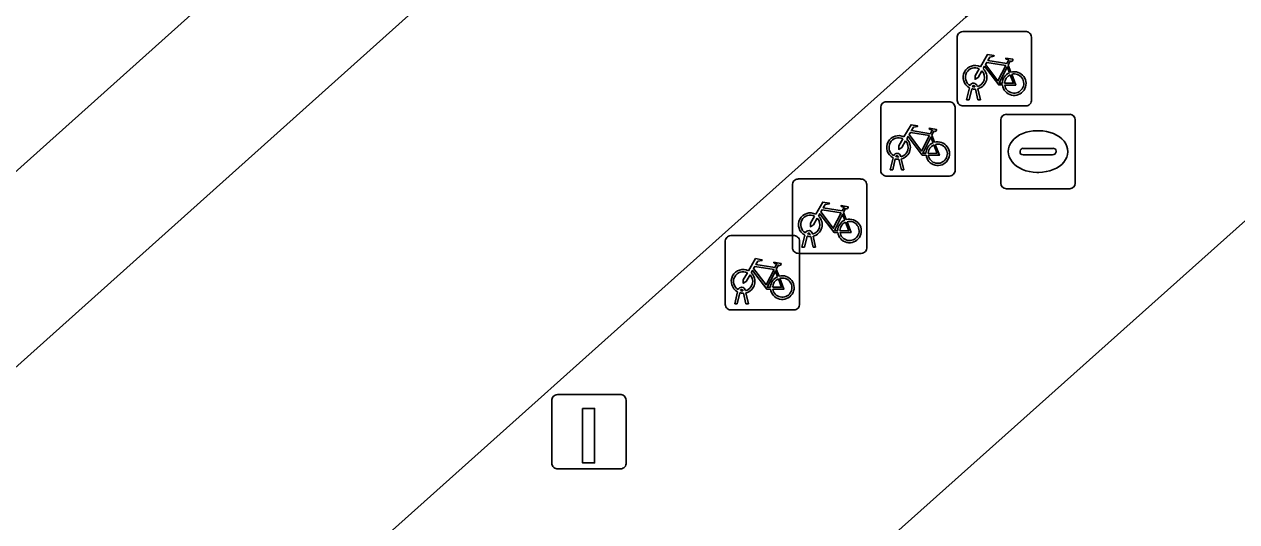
# Model space of a CAD drawing. Extents: x 162172 to 163187, y 382874 to 383685.
# Drawn here: x 162719.9 to 162736.21, y 383324.93 to 383331.62 of the extents above; entities that cross this region are included whole.
import ezdxf

# ---------------------------------------------------------------- set-up
doc = ezdxf.new("R2010")
doc.units = 0
for name, color, linetype in [('IMGEO_Brandkraan', 7, 'Continuous'), ('IMGEO_Fietsenrek', 7, 'Continuous'), ('IMGEO_Laadpaal', 7, 'Continuous'), ('IMGEO_Parkeervlak_open', 7, 'Continuous'), ('IMGEO_Rijbaan_lokaal_open', 7, 'Continuous'), ('IMGEO_Voetpad_open', 7, 'Continuous'), ('IMGEO_Woonerf_open', 7, 'Continuous')]:
    doc.layers.add(name, color=color, linetype=linetype)

msp = doc.modelspace()

# ---------------------------------------------------------------- linework, layer by layer
at = {"layer": 'IMGEO_Brandkraan'}
for p, q in [((162733.037, 383329.484), (162733.037, 383330.336)), ((162733.112, 383330.41), (162733.964, 383330.41)), ((162734.038, 383330.336), (162734.038, 383329.484)), ((162733.525, 383330.19), (162733.55, 383330.19)), ((162733.339, 383329.953), (162733.737, 383329.953)), ((162733.296, 383329.904), (162733.296, 383329.916)), ((162733.734, 383329.867), (162733.336, 383329.867)), ((162733.78, 383329.916), (162733.78, 383329.904)), ((162733.548, 383329.63), (162733.523, 383329.63)), ((162733.964, 383329.41), (162733.112, 383329.41))]:
    msp.add_line(p, q, dxfattribs=at)
for points in [[(162733.037, 383329.484), (162733.037, 383330.336)], [(162733.112, 383330.41), (162733.964, 383330.41)], [(162734.038, 383330.336), (162734.038, 383329.484)], [(162733.964, 383329.41), (162733.112, 383329.41)]]:
    msp.add_lwpolyline(points, dxfattribs=at)
for centre, radius, start, end in [((162733.114, 383330.334), 0.0765, 91.552, 178.448), ((162733.114, 383330.334), 0.0765, 91.552, 178.448), ((162733.962, 383330.334), 0.0765, 1.552, 88.448), ((162733.962, 383330.334), 0.0765, 1.552, 88.448), ((162733.336, 383329.913), 0.0403, 85.8775, 175.7526), ((162733.741, 383329.915), 0.0386, 1.7309, 96.639), ((162733.333, 383329.903), 0.0366, 178.938, 274.7102), ((162733.737, 383329.91), 0.043, 264.8664, 352.4533), ((162733.114, 383329.486), 0.0765, 181.552, 268.448), ((162733.114, 383329.486), 0.0765, 181.552, 268.448), ((162733.962, 383329.486), 0.0765, 271.552, 358.448), ((162733.962, 383329.486), 0.0765, 271.552, 358.448)]:
    msp.add_arc(centre, radius, start, end, dxfattribs=at)
for centre, major_axis, ratio, start_param, end_param in [((162733.524, 383329.91), (-0.387, 0.002), 0.722429, 4.712389, 7.853982), ((162733.549, 383329.91), (-0.39, 0.002), 0.717154, 1.570796, 4.712389)]:
    msp.add_ellipse(centre, major_axis=major_axis, ratio=ratio, start_param=start_param, end_param=end_param, dxfattribs=at)
at = {"layer": 'IMGEO_Fietsenrek'}
for p, q in [((162732.45, 383330.598), (162732.45, 383331.439)), ((162732.45, 383331.439), (162732.45, 383330.598)), ((162732.525, 383331.523), (162733.366, 383331.523)), ((162733.366, 383331.523), (162732.525, 383331.523)), ((162733.45, 383331.448), (162733.45, 383330.607)), ((162733.45, 383330.607), (162733.45, 383331.448)), ((162733.137, 383331.072), (162733.173, 383330.977)), ((162732.577, 383330.607), (162732.616, 383330.767)), ((162732.646, 383330.755), (162732.611, 383330.607)), ((162732.688, 383330.779), (162732.687, 383330.783)), ((162732.729, 383330.607), (162732.695, 383330.749)), ((162732.719, 383330.79), (162732.72, 383330.783)), ((162732.727, 383330.753), (162732.762, 383330.607)), ((162732.611, 383330.607), (162732.577, 383330.607)), ((162732.762, 383330.607), (162732.729, 383330.607)), ((162731.422, 383329.655), (162731.422, 383330.496)), ((162731.422, 383330.496), (162731.422, 383329.655)), ((162731.497, 383330.58), (162732.338, 383330.58)), ((162732.338, 383330.58), (162731.497, 383330.58)), ((162732.422, 383330.505), (162732.422, 383329.664)), ((162732.422, 383329.664), (162732.422, 383330.505)), ((162733.375, 383330.523), (162732.534, 383330.523)), ((162732.534, 383330.523), (162733.375, 383330.523)), ((162732.109, 383330.129), (162732.145, 383330.034)), ((162731.549, 383329.664), (162731.588, 383329.824)), ((162731.618, 383329.812), (162731.583, 383329.664)), ((162731.66, 383329.836), (162731.659, 383329.84)), ((162731.701, 383329.664), (162731.667, 383329.806)), ((162731.691, 383329.847), (162731.692, 383329.84)), ((162731.699, 383329.81), (162731.734, 383329.664)), ((162731.583, 383329.664), (162731.549, 383329.664)), ((162731.734, 383329.664), (162731.701, 383329.664)), ((162730.235, 383328.616), (162730.235, 383329.457)), ((162730.235, 383329.457), (162730.235, 383328.616)), ((162730.31, 383329.541), (162731.151, 383329.541)), ((162731.151, 383329.541), (162730.31, 383329.541)), ((162731.235, 383329.466), (162731.235, 383328.625)), ((162731.235, 383328.625), (162731.235, 383329.466)), ((162732.347, 383329.58), (162731.506, 383329.58)), ((162731.506, 383329.58), (162732.347, 383329.58)), ((162730.922, 383329.09), (162730.958, 383328.995)), ((162730.473, 383328.797), (162730.472, 383328.801)), ((162730.504, 383328.808), (162730.505, 383328.801)), ((162729.331, 383327.855), (162729.331, 383328.696)), ((162729.331, 383328.696), (162729.331, 383327.855)), ((162729.406, 383328.78), (162730.247, 383328.78)), ((162730.247, 383328.78), (162729.406, 383328.78)), ((162730.331, 383328.705), (162730.331, 383327.864)), ((162730.331, 383327.864), (162730.331, 383328.705)), ((162730.362, 383328.625), (162730.401, 383328.785)), ((162730.396, 383328.625), (162730.362, 383328.625)), ((162730.431, 383328.773), (162730.396, 383328.625)), ((162730.514, 383328.625), (162730.48, 383328.767)), ((162730.512, 383328.771), (162730.547, 383328.625)), ((162730.547, 383328.625), (162730.514, 383328.625)), ((162731.16, 383328.541), (162730.319, 383328.541)), ((162730.319, 383328.541), (162731.16, 383328.541)), ((162730.018, 383328.329), (162730.054, 383328.234)), ((162729.458, 383327.864), (162729.497, 383328.024)), ((162729.527, 383328.012), (162729.492, 383327.864)), ((162729.569, 383328.036), (162729.568, 383328.04)), ((162729.61, 383327.864), (162729.576, 383328.006)), ((162729.6, 383328.047), (162729.601, 383328.04)), ((162729.608, 383328.01), (162729.643, 383327.864)), ((162729.492, 383327.864), (162729.458, 383327.864)), ((162729.643, 383327.864), (162729.61, 383327.864)), ((162730.256, 383327.78), (162729.415, 383327.78)), ((162729.415, 383327.78), (162730.256, 383327.78))]:
    msp.add_line(p, q, dxfattribs=at)
for points in [[(162732.763, 383331.049), (162732.858, 383331.213), (162732.944, 383331.199), (162732.946, 383331.19), (162732.89, 383331.179), (162732.863, 383331.134), (162733.119, 383331.093)], [(162733.106, 383331.068), (162732.849, 383331.109), (162732.832, 383331.08), (162732.999, 383330.86), (162733.106, 383331.068)], [(162733.119, 383331.093), (162733.144, 383331.142), (162733.138, 383331.146), (162733.115, 383331.15), (162733.103, 383331.157), (162733.102, 383331.16), (162733.104, 383331.165), (162733.199, 383331.15), (162733.201, 383331.14), (162733.191, 383331.127), (162733.179, 383331.121), (162733.165, 383331.127), (162733.137, 383331.072)], [(162732.784, 383330.997), (162732.732, 383330.907), (162732.692, 383330.882), (162732.693, 383330.929), (162732.748, 383331.023)], [(162733.059, 383330.805), (162733.009, 383330.805), (162732.818, 383331.056), (162732.799, 383331.024)], [(162733.154, 383330.97), (162733.124, 383331.047), (162733.015, 383330.829), (162733.058, 383330.829)], [(162733.088, 383330.829), (162733.208, 383330.828), (162733.164, 383330.942)], [(162733.184, 383330.949), (162733.239, 383330.804), (162733.089, 383330.804)], [(162731.735, 383330.106), (162731.83, 383330.27), (162731.916, 383330.256), (162731.918, 383330.247), (162731.862, 383330.236), (162731.835, 383330.191), (162732.091, 383330.15)], [(162732.031, 383329.862), (162731.981, 383329.862), (162731.79, 383330.113), (162731.771, 383330.081)], [(162732.078, 383330.125), (162731.821, 383330.166), (162731.804, 383330.137), (162731.971, 383329.917), (162732.078, 383330.125)], [(162732.126, 383330.027), (162732.096, 383330.104), (162731.987, 383329.886), (162732.03, 383329.886)], [(162732.091, 383330.15), (162732.116, 383330.199), (162732.11, 383330.203), (162732.087, 383330.207), (162732.075, 383330.214), (162732.074, 383330.217), (162732.076, 383330.222), (162732.171, 383330.207), (162732.173, 383330.197), (162732.163, 383330.184), (162732.151, 383330.178), (162732.137, 383330.184), (162732.109, 383330.129)], [(162731.756, 383330.054), (162731.704, 383329.964), (162731.664, 383329.939), (162731.665, 383329.986), (162731.72, 383330.08)], [(162732.06, 383329.886), (162732.18, 383329.885), (162732.136, 383329.999)], [(162732.156, 383330.006), (162732.211, 383329.861), (162732.061, 383329.861)], [(162730.548, 383329.067), (162730.643, 383329.231), (162730.729, 383329.217), (162730.731, 383329.208), (162730.675, 383329.197), (162730.648, 383329.152), (162730.904, 383329.111)], [(162730.891, 383329.086), (162730.634, 383329.127), (162730.617, 383329.098), (162730.784, 383328.878), (162730.891, 383329.086)], [(162730.904, 383329.111), (162730.929, 383329.16), (162730.923, 383329.164), (162730.9, 383329.168), (162730.888, 383329.175), (162730.887, 383329.178), (162730.889, 383329.183), (162730.984, 383329.168), (162730.986, 383329.158), (162730.976, 383329.145), (162730.964, 383329.139), (162730.95, 383329.145), (162730.922, 383329.09)], [(162730.569, 383329.015), (162730.517, 383328.925), (162730.477, 383328.9), (162730.478, 383328.947), (162730.533, 383329.041)], [(162730.844, 383328.823), (162730.794, 383328.823), (162730.603, 383329.074), (162730.584, 383329.042)], [(162730.939, 383328.988), (162730.909, 383329.065), (162730.8, 383328.847), (162730.843, 383328.847)], [(162730.873, 383328.847), (162730.993, 383328.846), (162730.949, 383328.96)], [(162730.969, 383328.967), (162731.024, 383328.822), (162730.874, 383328.822)], [(162729.644, 383328.306), (162729.739, 383328.47), (162729.825, 383328.456), (162729.827, 383328.447), (162729.771, 383328.436), (162729.744, 383328.391), (162730, 383328.35)], [(162729.94, 383328.062), (162729.89, 383328.062), (162729.699, 383328.313), (162729.68, 383328.281)], [(162729.987, 383328.325), (162729.73, 383328.366), (162729.713, 383328.337), (162729.88, 383328.117), (162729.987, 383328.325)], [(162730.035, 383328.227), (162730.005, 383328.304), (162729.896, 383328.086), (162729.939, 383328.086)], [(162730, 383328.35), (162730.025, 383328.399), (162730.019, 383328.403), (162729.996, 383328.407), (162729.984, 383328.414), (162729.983, 383328.417), (162729.985, 383328.422), (162730.08, 383328.407), (162730.082, 383328.397), (162730.072, 383328.384), (162730.06, 383328.378), (162730.046, 383328.384), (162730.018, 383328.329)], [(162729.665, 383328.254), (162729.613, 383328.164), (162729.573, 383328.139), (162729.574, 383328.186), (162729.629, 383328.28)], [(162729.969, 383328.086), (162730.089, 383328.085), (162730.045, 383328.199)], [(162730.065, 383328.206), (162730.12, 383328.061), (162729.97, 383328.061)]]:
    msp.add_lwpolyline(points, dxfattribs=at)
for centre, radius, start, end in [((162732.528, 383331.445), 0.0779, 92.4484, 184.2845), ((162732.528, 383331.445), 0.0779, 92.4484, 184.2845), ((162733.372, 383331.445), 0.0779, 2.4484, 94.2845), ((162733.372, 383331.445), 0.0779, 2.4484, 94.2845), ((162732.69, 383330.908), 0.159, 62.6766, 242.1369), ((162732.69, 383330.908), 0.129, 63.3192, 238.903), ((162732.69, 383330.908), 0.129, 283.6043, 43.4302), ((162732.69, 383330.908), 0.159, 283.5766, 46.6042), ((162733.217, 383330.824), 0.159, 113.3408, 178.3217), ((162733.217, 383330.824), 0.159, 187.0065, 105.7708), ((162733.217, 383330.824), 0.129, 113.923, 177.9556), ((162733.217, 383330.824), 0.129, 188.6715, 104.5883), ((162732.67, 383330.779), 0.0499, 12.8025, 158.6934), ((162732.69, 383330.908), 0.159, 253.9967, 271.7867), ((162732.67, 383330.779), 0.0174, 12.8025, 163.4502), ((162732.69, 383330.908), 0.129, 253.415, 269.0204), ((162732.528, 383330.601), 0.0779, 182.4484, 274.2845), ((162732.528, 383330.601), 0.0779, 182.4484, 274.2845), ((162733.372, 383330.601), 0.0779, 272.4484, 4.2845), ((162733.372, 383330.601), 0.0779, 272.4484, 4.2845), ((162731.5, 383330.502), 0.0779, 92.4484, 184.2845), ((162731.5, 383330.502), 0.0779, 92.4484, 184.2845), ((162732.344, 383330.502), 0.0779, 2.4484, 94.2845), ((162732.344, 383330.502), 0.0779, 2.4484, 94.2845), ((162731.662, 383329.965), 0.159, 62.6766, 242.1369), ((162731.662, 383329.965), 0.129, 63.3192, 238.903), ((162731.662, 383329.965), 0.129, 283.6043, 43.4302), ((162731.662, 383329.965), 0.159, 283.5766, 46.6042), ((162732.189, 383329.881), 0.159, 113.3408, 178.3217), ((162732.189, 383329.881), 0.159, 187.0065, 105.7708), ((162732.189, 383329.881), 0.129, 113.923, 177.9556), ((162732.189, 383329.881), 0.129, 188.6715, 104.5883), ((162731.642, 383329.836), 0.0499, 12.8025, 158.6934), ((162731.662, 383329.965), 0.159, 253.9967, 271.7867), ((162731.642, 383329.836), 0.0174, 12.8025, 163.4502), ((162731.662, 383329.965), 0.129, 253.415, 269.0204), ((162731.5, 383329.658), 0.0779, 182.4484, 274.2845), ((162731.5, 383329.658), 0.0779, 182.4484, 274.2845), ((162732.344, 383329.658), 0.0779, 272.4484, 4.2845), ((162732.344, 383329.658), 0.0779, 272.4484, 4.2845), ((162730.313, 383329.463), 0.0779, 92.4484, 184.2845), ((162730.313, 383329.463), 0.0779, 92.4484, 184.2845), ((162731.157, 383329.463), 0.0779, 2.4484, 94.2845), ((162731.157, 383329.463), 0.0779, 2.4484, 94.2845), ((162730.475, 383328.926), 0.159, 62.6766, 242.1369), ((162730.475, 383328.926), 0.129, 63.3192, 238.903), ((162730.475, 383328.926), 0.129, 283.6043, 43.4302), ((162730.475, 383328.926), 0.159, 283.5766, 46.6042), ((162731.002, 383328.842), 0.159, 113.3408, 178.3217), ((162731.002, 383328.842), 0.159, 187.0065, 105.7708), ((162731.002, 383328.842), 0.129, 113.923, 177.9556), ((162731.002, 383328.842), 0.129, 188.6715, 104.5883), ((162730.455, 383328.797), 0.0499, 12.8025, 158.6934), ((162730.455, 383328.797), 0.0174, 12.8025, 163.4502), ((162730.475, 383328.926), 0.129, 253.415, 269.0204), ((162729.409, 383328.702), 0.0779, 92.4484, 184.2845), ((162729.409, 383328.702), 0.0779, 92.4484, 184.2845), ((162730.253, 383328.702), 0.0779, 2.4484, 94.2845), ((162730.253, 383328.702), 0.0779, 2.4484, 94.2845), ((162730.475, 383328.926), 0.159, 253.9967, 271.7867), ((162730.313, 383328.619), 0.0779, 182.4484, 274.2845), ((162730.313, 383328.619), 0.0779, 182.4484, 274.2845), ((162731.157, 383328.619), 0.0779, 272.4484, 4.2845), ((162731.157, 383328.619), 0.0779, 272.4484, 4.2845), ((162729.571, 383328.165), 0.159, 62.6766, 242.1369), ((162729.571, 383328.165), 0.129, 63.3192, 238.903), ((162729.571, 383328.165), 0.129, 283.6043, 43.4302), ((162729.571, 383328.165), 0.159, 283.5766, 46.6042), ((162730.098, 383328.081), 0.159, 113.3408, 178.3217), ((162730.098, 383328.081), 0.159, 187.0065, 105.7708), ((162730.098, 383328.081), 0.129, 113.923, 177.9556), ((162730.098, 383328.081), 0.129, 188.6715, 104.5883), ((162729.551, 383328.036), 0.0499, 12.8025, 158.6934), ((162729.571, 383328.165), 0.159, 253.9967, 271.7867), ((162729.551, 383328.036), 0.0174, 12.8025, 163.4502), ((162729.571, 383328.165), 0.129, 253.415, 269.0204), ((162729.409, 383327.858), 0.0779, 182.4484, 274.2845), ((162729.409, 383327.858), 0.0779, 182.4484, 274.2845), ((162730.253, 383327.858), 0.0779, 272.4484, 4.2845), ((162730.253, 383327.858), 0.0779, 272.4484, 4.2845)]:
    msp.add_arc(centre, radius, start, end, dxfattribs=at)
at = {"layer": 'IMGEO_Laadpaal'}
for p, q in [((162726.998, 383326.56), (162726.998, 383325.719)), ((162726.998, 383326.56), (162726.998, 383325.719)), ((162727.914, 383326.644), (162727.073, 383326.644)), ((162727.914, 383326.644), (162727.073, 383326.644)), ((162727.998, 383325.728), (162727.998, 383326.569)), ((162727.998, 383325.728), (162727.998, 383326.569)), ((162727.082, 383325.644), (162727.923, 383325.644)), ((162727.082, 383325.644), (162727.923, 383325.644))]:
    msp.add_line(p, q, dxfattribs=at)
msp.add_lwpolyline([(162727.413, 383326.457), (162727.573, 383326.457), (162727.573, 383325.724), (162727.413, 383325.724), (162727.413, 383326.457)], dxfattribs=at)
for centre, start, end in [((162727.076, 383326.566), 92.4484, 184.2845), ((162727.076, 383326.566), 92.4484, 184.2845), ((162727.92, 383326.566), 2.4484, 94.2845), ((162727.92, 383326.566), 2.4484, 94.2845), ((162727.076, 383325.722), 182.4484, 274.2845), ((162727.076, 383325.722), 182.4484, 274.2845), ((162727.92, 383325.722), 272.4484, 4.2845), ((162727.92, 383325.722), 272.4484, 4.2845)]:
    msp.add_arc(centre, 0.0779, start, end, dxfattribs=at)
at = {"layer": 'IMGEO_Parkeervlak_open'}
msp.add_lwpolyline([(162721.36, 383321.691), (162732.572, 383331.719), (162729.204, 383335.445), (162718.005, 383325.416)], close=True, dxfattribs=at)
at = {"layer": 'IMGEO_Rijbaan_lokaal_open'}
msp.add_lwpolyline([(162732.322, 383320.554), (162732.717, 383320.95), (162739.256, 383327.009), (162736.903, 383329.498), (162736.538, 383329.17), (162728.055, 383321.601)], dxfattribs=at)
at = {"layer": 'IMGEO_Voetpad_open'}
for points in [[(162723.651, 383333.101), (162716.666, 383326.845), (162718.005, 383325.416), (162729.204, 383335.445), (162730.584, 383337.129), (162728.36, 383339.697), (162729.628, 383349.61), (162730.854, 383359.187), (162731.506, 383364.279), (162732.235, 383369.982), (162733.029, 383376.181), (162733.746, 383381.785), (162734.425, 383387.093), (162735.137, 383392.66), (162735.762, 383397.544), (162736.167, 383400.709)], [(162780.949, 383374.962), (162776.709, 383371.153), (162772.388, 383367.272), (162770.749, 383365.709), (162766.648, 383362.022), (162762.546, 383358.334), (162761.891, 383357.79), (162757.595, 383353.951), (162753.579, 383350.362), (162749.564, 383346.774), (162745.333, 383342.993), (162734.156, 383333.004), (162732.572, 383331.719), (162721.36, 383321.691), (162722.279, 383320.421)], [(162728.055, 383321.601), (162736.538, 383329.17)]]:
    msp.add_lwpolyline(points, dxfattribs=at)
at = {"layer": 'IMGEO_Woonerf_open'}
msp.add_lwpolyline([(162720.319, 383334.831), (162711.44, 383326.677), (162710.992, 383326.273), (162714.598, 383324.993), (162716.666, 383326.845), (162723.651, 383333.101)], dxfattribs=at)

doc.saveas('drawing.dxf')
